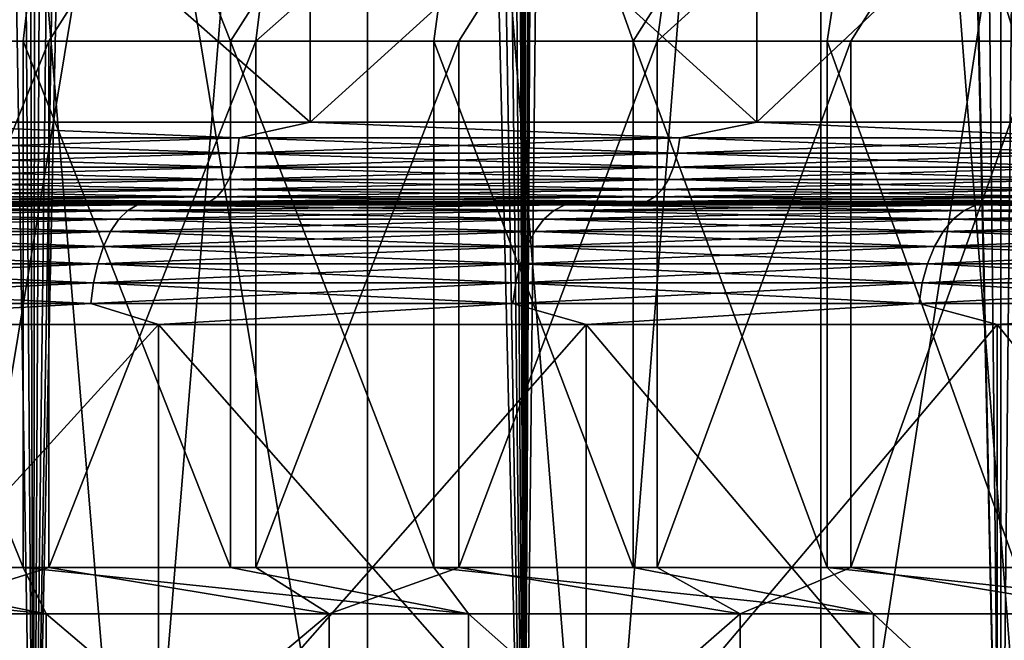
# Model space of a CAD drawing. Header units: metres. Extents: x -30 to 30, y -76 to 64.
# Tile 257 of 541: x 9.08 to 11.51, y -52.98 to -51.45. Entities that reach past the tile are written whole.
import ezdxf

# ---------------------------------------------------------------- set-up
doc = ezdxf.new("R2010")
doc.units = ezdxf.units.M
doc.layers.add('solid_508511', color=7, linetype='CONTINUOUS')

msp = doc.modelspace()

# ---------------------------------------------------------------- linework, layer by layer
at = {"layer": 'solid_508511'}
for points in [[(11.499981, -54, 19.918594), (11.499999, 57.5, 19.918583), (10.32235, 57.5, 20.553566)], [(10.35, 0.00003, 20.539658), (11.499981, -54, 19.918594), (10.32235, 57.5, 20.553566)], [(10.322361, -54, -20.55356), (10.599998, -0.000289, -20.411762), (11.499999, 57.5, -19.918583)], [(11.499981, -54, -19.918594), (10.322361, -54, -20.55356), (11.499999, 57.5, -19.918583)], [(11.499981, -54, 19.918594), (12.638689, -54, 19.216232), (11.499999, 57.5, 19.918583)], [(11.499981, -54, -19.918594), (11.499999, 57.5, -19.918583), (12.638735, 57.5, -19.2162)], [(12.638689, -54, -19.216232), (11.499981, -54, -19.918594), (12.638735, 57.5, -19.2162)], [(12.638689, -54, 19.216232), (12.638735, 57.5, 19.2162), (11.499999, 57.5, 19.918583)], [(10.35, 0.00003, 20.539658), (10.326055, -0.703697, 20.551706), (11.499981, -54, 19.918594)], [(10.322361, -54, -20.55356), (10.575619, -0.718622, -20.424404), (10.599998, -0.000289, -20.411762)], [(10.326055, -0.703697, 20.551706), (10.254043, -1.406119, 20.587729), (10.322361, -54, 20.55356)], [(10.326055, -0.703697, 20.551706), (10.322361, -54, 20.55356), (11.499981, -54, 19.918594)], [(10.322361, -54, -20.55356), (10.50224, -1.436258, -20.462233), (10.575619, -0.718622, -20.424404)], [(10.254043, -1.406119, 20.587729), (10.133097, -2.107835, 20.647526), (10.322361, -54, 20.55356)], [(10.322361, -54, -20.55356), (10.378965, -2.153369, -20.525036), (10.50224, -1.436258, -20.462233)], [(10.133097, -2.107835, 20.647526), (9.962375, -2.80597, 20.730438), (10.322361, -54, 20.55356)], [(10.322361, -54, -20.55356), (10.204907, -2.867084, -20.612129), (10.378965, -2.153369, -20.525036)], [(9.962375, -2.80597, 20.730438), (9.740652, -3.498846, 20.835539), (10.322361, -54, 20.55356)], [(9.109811, -54, -21.11898), (9.978395, -3.576549, -20.722733), (10.204907, -2.867084, -20.612129)], [(10.322361, -54, -20.55356), (9.109811, -54, -21.11898), (10.204907, -2.867084, -20.612129)], [(9.740652, -3.498846, 20.835539), (9.466601, -4.184017, 20.961475), (10.322361, -54, 20.55356)], [(9.109811, -54, -21.11898), (9.698339, -4.278093, -20.855268), (9.978395, -3.576549, -20.722733)], [(9.466601, -4.184017, 20.961475), (9.140176, -4.855908, 21.105856), (10.322361, -54, 20.55356)], [(9.109811, -54, -21.11898), (9.364223, -4.967017, -21.007412), (9.698339, -4.278093, -20.855268)], [(9.140176, -4.855908, 21.105856), (8.760818, -5.510931, 21.266125), (9.109811, -54, 21.11898)], [(9.140176, -4.855908, 21.105856), (9.109811, -54, 21.11898), (10.322361, -54, 20.55356)], [(9.109811, -54, -21.11898), (8.975516, -5.639161, -21.176405), (9.364223, -4.967017, -21.007412)], [(8.760818, -5.510931, 21.266125), (8.330353, -6.142286, 21.438406), (9.109811, -54, 21.11898)], [(9.109811, -54, -21.11898), (7.866436, -54, -21.61294), (8.975516, -5.639161, -21.176405)], [(8.330353, -6.142286, 21.438406), (7.866436, -54, 21.61294), (9.109811, -54, 21.11898)], [(8.777138, -47, 19.077784), (9.935271, -47, 18.501095), (8.777167, -54, 19.07777)], [(8.777138, -47, -19.077784), (9.360505, -54, -18.798429), (9.934964, -54, -18.501257)], [(9.935271, -47, -18.501095), (8.777138, -47, -19.077784), (9.934964, -54, -18.501257)], [(8.777138, -47, -19.077784), (8.777167, -54, -19.07777), (9.360505, -54, -18.798429)], [(9.935271, -47, 18.501095), (9.360505, -54, 18.798429), (8.777167, -54, 19.07777)], [(9.935271, -47, 18.501095), (9.934964, -54, 18.501257), (9.360505, -54, 18.798429)], [(9.935271, -47, 18.501095), (10.499999, -54, 18.186533), (9.934964, -54, 18.501257)], [(9.935271, -47, -18.501095), (9.934964, -54, -18.501257), (10.499999, -54, -18.186533)], [(9.935271, -47, 18.501095), (11.054778, -47, 17.854742), (10.499999, -54, 18.186533)], [(11.054778, -47, -17.854742), (9.935271, -47, -18.501095), (10.499999, -54, -18.186533)], [(11.054778, -47, 17.854742), (11.055075, -54, 17.854561), (10.499999, -54, 18.186533)], [(11.054778, -47, -17.854742), (10.499999, -54, -18.186533), (11.055075, -54, -17.854561)], [(11.054778, -47, 17.854742), (12.133348, -47, 17.14006), (11.055075, -54, 17.854561)], [(11.054778, -47, -17.854742), (11.599664, -54, -17.505651), (12.133249, -54, -17.140135)], [(12.133348, -47, -17.14006), (11.054778, -47, -17.854742), (12.133249, -54, -17.140135)], [(11.054778, -47, -17.854742), (11.055075, -54, -17.854561), (11.599664, -54, -17.505651)], [(12.133348, -47, 17.14006), (11.599664, -54, 17.505651), (11.055075, -54, 17.854561)], [(8.560061, -51.5, -15.947895), (9.2008, -50.5, -16.253885), (8.128288, -50.5, -16.815893)], [(9.083368, -51.5, -15.655747), (9.2008, -50.5, -16.253885), (8.560061, -51.5, -15.947895)], [(8.625095, -51.5, 15.912816), (8.73033, -50.5, 16.511353), (9.782268, -50.5, 15.91071)], [(8.625095, -51.5, 15.912816), (9.782268, -50.5, 15.91071), (9.146881, -51.5, 15.618725)], [(9.596378, -51.5, -15.346645), (9.2008, -50.5, -16.253885), (9.083368, -51.5, -15.655747)], [(9.146881, -51.5, 15.618725), (9.782268, -50.5, 15.91071), (9.658886, -51.5, 15.307382)], [(9.596378, -51.5, -15.346645), (10.234916, -50.5, -15.623378), (9.2008, -50.5, -16.253885)], [(10.099211, -51.5, -15.020517), (10.234916, -50.5, -15.623378), (9.596378, -51.5, -15.346645)], [(9.658886, -51.5, 15.307382), (9.782268, -50.5, 15.91071), (10.792572, -50.5, 15.243484)], [(9.658886, -51.5, 15.307382), (10.792572, -50.5, 15.243484), (10.160522, -51.5, 14.979113)], [(10.591124, -51.5, -14.67781), (10.234916, -50.5, -15.623378), (10.099211, -51.5, -15.020517)], [(10.160522, -51.5, 14.979113), (10.792572, -50.5, 15.243484), (10.651041, -51.5, 14.634388)], [(10.591124, -51.5, -14.67781), (11.225897, -50.5, -14.927249), (10.234916, -50.5, -15.623378)], [(11.071388, -51.5, -14.319021), (11.225897, -50.5, -14.927249), (10.591124, -51.5, -14.67781)], [(10.651041, -51.5, 14.634388), (10.792572, -50.5, 15.243484), (11.758, -50.5, 14.511817)], [(10.651041, -51.5, 14.634388), (11.758, -50.5, 14.511817), (11.12953, -51.5, 14.273877)], [(11.539145, -51.5, -13.944825), (11.225897, -50.5, -14.927249), (11.071388, -51.5, -14.319021)], [(11.12953, -51.5, 14.273877), (11.758, -50.5, 14.511817), (11.595808, -51.5, 13.897742)], [(11.539145, -51.5, -13.944825), (12.169616, -50.5, -14.168408), (11.225897, -50.5, -14.927249)], [(9.793023, -51.700001, 18.236959), (9.793023, -50.700001, 18.236959), (8.651765, -50.700001, 18.805239)], [(8.651765, -51.700001, 18.805239), (9.793023, -51.700001, 18.236959), (8.651765, -50.700001, 18.805239)], [(8.651765, -51.700001, -18.805239), (8.651765, -50.700001, -18.805239), (9.793023, -50.700001, -18.236959)], [(9.793023, -51.700001, -18.236959), (8.651765, -51.700001, -18.805239), (9.793023, -50.700001, -18.236959)], [(10.897133, -51.700001, 17.599503), (10.897133, -50.700001, 17.599503), (9.793023, -50.700001, 18.236959)], [(9.793023, -51.700001, 18.236959), (10.897133, -51.700001, 17.599503), (9.793023, -50.700001, 18.236959)], [(9.793023, -51.700001, -18.236959), (9.793023, -50.700001, -18.236959), (10.897133, -50.700001, -17.599503)], [(10.897133, -51.700001, -17.599503), (9.793023, -51.700001, -18.236959), (10.897133, -50.700001, -17.599503)], [(11.959907, -51.700001, 16.895285), (11.959907, -50.700001, 16.895285), (10.897133, -50.700001, 17.599503)], [(10.897133, -51.700001, 17.599503), (11.959907, -51.700001, 16.895285), (10.897133, -50.700001, 17.599503)], [(10.897133, -51.700001, -17.599503), (10.897133, -50.700001, -17.599503), (11.959907, -50.700001, -16.895285)], [(11.959907, -51.700001, -16.895285), (10.897133, -51.700001, -17.599503), (11.959907, -50.700001, -16.895285)], [(8.560061, -51.5, -15.947895), (8.560061, -52.799999, -15.947895), (9.083368, -52.799999, -15.655747)], [(9.083368, -51.5, -15.655747), (8.560061, -51.5, -15.947895), (9.083368, -52.799999, -15.655747)], [(9.146881, -51.5, 15.618725), (9.146881, -52.799999, 15.618725), (8.625095, -52.799999, 15.912816)], [(8.625095, -51.5, 15.912816), (9.146881, -51.5, 15.618725), (8.625095, -52.799999, 15.912816)], [(9.083368, -51.5, -15.655747), (9.083368, -52.799999, -15.655747), (9.596378, -52.799999, -15.346645)], [(9.596378, -51.5, -15.346645), (9.083368, -51.5, -15.655747), (9.596378, -52.799999, -15.346645)], [(9.658886, -51.5, 15.307382), (9.658886, -52.799999, 15.307382), (9.146881, -52.799999, 15.618725)], [(9.146881, -51.5, 15.618725), (9.658886, -51.5, 15.307382), (9.146881, -52.799999, 15.618725)], [(9.596378, -51.5, -15.346645), (9.596378, -52.799999, -15.346645), (10.099211, -52.799999, -15.020517)], [(10.099211, -51.5, -15.020517), (9.596378, -51.5, -15.346645), (10.099211, -52.799999, -15.020517)], [(10.160522, -51.5, 14.979113), (10.160522, -52.799999, 14.979113), (9.658886, -52.799999, 15.307382)], [(9.658886, -51.5, 15.307382), (10.160522, -51.5, 14.979113), (9.658886, -52.799999, 15.307382)], [(10.099211, -51.5, -15.020517), (10.099211, -52.799999, -15.020517), (10.591124, -52.799999, -14.67781)], [(10.591124, -51.5, -14.67781), (10.099211, -51.5, -15.020517), (10.591124, -52.799999, -14.67781)], [(10.651041, -51.5, 14.634388), (10.651041, -52.799999, 14.634388), (10.160522, -52.799999, 14.979113)], [(10.160522, -51.5, 14.979113), (10.651041, -51.5, 14.634388), (10.160522, -52.799999, 14.979113)], [(10.591124, -51.5, -14.67781), (10.591124, -52.799999, -14.67781), (11.071388, -52.799999, -14.319021)], [(11.071388, -51.5, -14.319021), (10.591124, -51.5, -14.67781), (11.071388, -52.799999, -14.319021)], [(11.12953, -51.5, 14.273877), (11.12953, -52.799999, 14.273877), (10.651041, -52.799999, 14.634388)], [(10.651041, -51.5, 14.634388), (11.12953, -51.5, 14.273877), (10.651041, -52.799999, 14.634388)], [(11.071388, -51.5, -14.319021), (11.071388, -52.799999, -14.319021), (11.539145, -52.799999, -13.944825)], [(11.539145, -51.5, -13.944825), (11.071388, -51.5, -14.319021), (11.539145, -52.799999, -13.944825)], [(11.595808, -51.5, 13.897742), (11.595808, -52.799999, 13.897742), (11.12953, -52.799999, 14.273877)], [(11.12953, -51.5, 14.273877), (11.595808, -51.5, 13.897742), (11.12953, -52.799999, 14.273877)], [(9.617984, -51.739017, -18.325537), (8.493968, -51.739017, -18.872822), (8.651765, -51.700001, -18.805239)], [(8.493968, -51.739017, 18.872822), (9.617984, -51.739017, 18.325537), (8.651765, -51.700001, 18.805239)], [(9.617984, -51.739017, -18.325537), (8.651765, -51.700001, -18.805239), (9.793023, -51.700001, -18.236959)], [(9.617984, -51.739017, 18.325537), (9.793023, -51.700001, 18.236959), (8.651765, -51.700001, 18.805239)], [(10.706904, -51.739017, -17.711384), (9.617984, -51.739017, -18.325537), (9.793023, -51.700001, -18.236959)], [(9.617984, -51.739017, 18.325537), (10.706904, -51.739017, 17.711384), (9.793023, -51.700001, 18.236959)], [(10.706904, -51.739017, -17.711384), (9.793023, -51.700001, -18.236959), (10.897133, -51.700001, -17.599503)], [(10.706904, -51.739017, 17.711384), (10.897133, -51.700001, 17.599503), (9.793023, -51.700001, 18.236959)], [(11.756757, -51.739017, -17.032604), (10.706904, -51.739017, -17.711384), (10.897133, -51.700001, -17.599503)], [(10.706904, -51.739017, 17.711384), (11.756757, -51.739017, 17.032604), (10.897133, -51.700001, 17.599503)], [(11.756757, -51.739017, -17.032604), (10.897133, -51.700001, -17.599503), (11.959907, -51.700001, -16.895285)], [(11.756757, -51.739017, 17.032604), (11.959907, -51.700001, 16.895285), (10.897133, -51.700001, 17.599503)], [(8.489291, -51.776573, -18.862431), (8.493968, -51.739017, -18.872822), (9.617984, -51.739017, -18.325537)], [(9.612688, -51.776573, -18.315447), (8.489291, -51.776573, -18.862431), (9.617984, -51.739017, -18.325537)], [(8.489291, -51.776573, 18.862431), (9.612688, -51.776573, 18.315447), (8.493968, -51.739017, 18.872822)], [(9.612688, -51.776573, 18.315447), (9.617984, -51.739017, 18.325537), (8.493968, -51.739017, 18.872822)], [(9.612688, -51.776573, -18.315447), (9.617984, -51.739017, -18.325537), (10.706904, -51.739017, -17.711384)], [(10.701009, -51.776573, -17.701632), (9.612688, -51.776573, -18.315447), (10.706904, -51.739017, -17.711384)], [(9.612688, -51.776573, 18.315447), (10.701009, -51.776573, 17.701632), (9.617984, -51.739017, 18.325537)], [(10.701009, -51.776573, 17.701632), (10.706904, -51.739017, 17.711384), (9.617984, -51.739017, 18.325537)], [(10.701009, -51.776573, -17.701632), (10.706904, -51.739017, -17.711384), (11.756757, -51.739017, -17.032604)], [(11.750283, -51.776573, -17.023224), (10.701009, -51.776573, -17.701632), (11.756757, -51.739017, -17.032604)], [(10.701009, -51.776573, 17.701632), (11.750283, -51.776573, 17.023224), (10.706904, -51.739017, 17.711384)], [(11.750283, -51.776573, 17.023224), (11.756757, -51.739017, 17.032604), (10.706904, -51.739017, 17.711384)], [(8.481694, -51.81118, -18.845551), (8.489291, -51.776573, -18.862431), (9.612688, -51.776573, -18.315447)], [(9.604085, -51.81118, -18.299055), (8.481694, -51.81118, -18.845551), (9.612688, -51.776573, -18.315447)], [(8.481694, -51.81118, 18.845551), (9.604085, -51.81118, 18.299055), (8.489291, -51.776573, 18.862431)], [(9.604085, -51.81118, 18.299055), (9.612688, -51.776573, 18.315447), (8.489291, -51.776573, 18.862431)], [(9.604085, -51.81118, -18.299055), (9.612688, -51.776573, -18.315447), (10.701009, -51.776573, -17.701632)], [(10.691433, -51.81118, -17.685789), (9.604085, -51.81118, -18.299055), (10.701009, -51.776573, -17.701632)], [(9.604085, -51.81118, 18.299055), (10.691433, -51.81118, 17.685789), (9.612688, -51.776573, 18.315447)], [(10.691433, -51.81118, 17.685789), (10.701009, -51.776573, 17.701632), (9.612688, -51.776573, 18.315447)], [(10.691433, -51.81118, -17.685789), (10.701009, -51.776573, -17.701632), (11.750283, -51.776573, -17.023224)], [(11.739768, -51.81118, -17.00799), (10.691433, -51.81118, -17.685789), (11.750283, -51.776573, -17.023224)], [(10.691433, -51.81118, 17.685789), (11.739768, -51.81118, 17.00799), (10.701009, -51.776573, 17.701632)], [(11.739768, -51.81118, 17.00799), (11.750283, -51.776573, 17.023224), (10.701009, -51.776573, 17.701632)], [(8.47147, -51.841503, -18.822832), (8.481694, -51.81118, -18.845551), (9.604085, -51.81118, -18.299055)], [(9.592508, -51.841503, -18.276997), (8.47147, -51.841503, -18.822832), (9.604085, -51.81118, -18.299055)], [(8.47147, -51.841503, 18.822832), (9.592508, -51.841503, 18.276997), (8.481694, -51.81118, 18.845551)], [(9.592508, -51.841503, 18.276997), (9.604085, -51.81118, 18.299055), (8.481694, -51.81118, 18.845551)], [(9.592508, -51.841503, -18.276997), (9.604085, -51.81118, -18.299055), (10.691433, -51.81118, -17.685789)], [(10.678545, -51.841503, -17.664471), (9.592508, -51.841503, -18.276997), (10.691433, -51.81118, -17.685789)], [(9.592508, -51.841503, 18.276997), (10.678545, -51.841503, 17.664471), (9.604085, -51.81118, 18.299055)], [(10.678545, -51.841503, 17.664471), (10.691433, -51.81118, 17.685789), (9.604085, -51.81118, 18.299055)], [(10.678545, -51.841503, -17.664471), (10.691433, -51.81118, -17.685789), (11.739768, -51.81118, -17.00799)], [(11.725616, -51.841503, -16.987488), (10.678545, -51.841503, -17.664471), (11.739768, -51.81118, -17.00799)], [(10.678545, -51.841503, 17.664471), (11.725616, -51.841503, 16.987488), (10.691433, -51.81118, 17.685789)], [(11.725616, -51.841503, 16.987488), (11.739768, -51.81118, 17.00799), (10.691433, -51.81118, 17.685789)], [(8.459011, -51.866383, -18.795153), (8.47147, -51.841503, -18.822832), (9.592508, -51.841503, -18.276997)], [(9.578402, -51.866383, -18.25012), (8.459011, -51.866383, -18.795153), (9.592508, -51.841503, -18.276997)], [(8.459011, -51.866383, 18.795153), (9.578402, -51.866383, 18.25012), (8.47147, -51.841503, 18.822832)], [(9.578402, -51.866383, 18.25012), (9.592508, -51.841503, 18.276997), (8.47147, -51.841503, 18.822832)], [(9.578402, -51.866383, -18.25012), (9.592508, -51.841503, -18.276997), (10.678545, -51.841503, -17.664471)], [(10.662841, -51.866383, -17.638494), (9.578402, -51.866383, -18.25012), (10.678545, -51.841503, -17.664471)], [(9.578402, -51.866383, 18.25012), (10.662841, -51.866383, 17.638494), (9.592508, -51.841503, 18.276997)], [(10.662841, -51.866383, 17.638494), (10.678545, -51.841503, 17.664471), (9.592508, -51.841503, 18.276997)], [(10.662841, -51.866383, -17.638494), (10.678545, -51.841503, -17.664471), (11.725616, -51.841503, -16.987488)], [(11.708373, -51.866383, -16.962507), (10.662841, -51.866383, -17.638494), (11.725616, -51.841503, -16.987488)], [(10.662841, -51.866383, 17.638494), (11.708373, -51.866383, 16.962507), (10.678545, -51.841503, 17.664471)], [(11.708373, -51.866383, 16.962507), (11.725616, -51.841503, 16.987488), (10.678545, -51.841503, 17.664471)], [(8.429381, -51.896202, -18.729317), (8.444799, -51.88485, -18.763575), (9.562309, -51.88485, -18.219458)], [(9.54485, -51.896202, -18.186193), (8.429381, -51.896202, -18.729317), (9.562309, -51.88485, -18.219458)], [(8.429381, -51.896202, 18.729317), (9.54485, -51.896202, 18.186193), (8.444799, -51.88485, 18.763575)], [(8.444799, -51.88485, -18.763575), (8.459011, -51.866383, -18.795153), (9.578402, -51.866383, -18.25012)], [(9.562309, -51.88485, -18.219458), (8.444799, -51.88485, -18.763575), (9.578402, -51.866383, -18.25012)], [(8.444799, -51.88485, 18.763575), (9.562309, -51.88485, 18.219458), (8.459011, -51.866383, 18.795153)], [(9.54485, -51.896202, 18.186193), (9.562309, -51.88485, 18.219458), (8.444799, -51.88485, 18.763575)], [(9.562309, -51.88485, 18.219458), (9.578402, -51.866383, 18.25012), (8.459011, -51.866383, 18.795153)], [(9.54485, -51.896202, -18.186193), (9.562309, -51.88485, -18.219458), (10.644927, -51.88485, -17.60886)], [(10.625491, -51.896202, -17.57671), (9.54485, -51.896202, -18.186193), (10.644927, -51.88485, -17.60886)], [(9.54485, -51.896202, 18.186193), (10.625491, -51.896202, 17.57671), (9.562309, -51.88485, 18.219458)], [(9.562309, -51.88485, -18.219458), (9.578402, -51.866383, -18.25012), (10.662841, -51.866383, -17.638494)], [(10.644927, -51.88485, -17.60886), (9.562309, -51.88485, -18.219458), (10.662841, -51.866383, -17.638494)], [(9.562309, -51.88485, 18.219458), (10.644927, -51.88485, 17.60886), (9.578402, -51.866383, 18.25012)], [(10.625491, -51.896202, 17.57671), (10.644927, -51.88485, 17.60886), (9.562309, -51.88485, 18.219458)], [(10.644927, -51.88485, 17.60886), (10.662841, -51.866383, 17.638494), (9.578402, -51.866383, 18.25012)], [(10.625491, -51.896202, -17.57671), (10.644927, -51.88485, -17.60886), (11.688702, -51.88485, -16.934008)], [(11.667361, -51.896202, -16.90309), (10.625491, -51.896202, -17.57671), (11.688702, -51.88485, -16.934008)], [(10.625491, -51.896202, 17.57671), (11.667361, -51.896202, 16.90309), (10.644927, -51.88485, 17.60886)], [(10.644927, -51.88485, -17.60886), (10.662841, -51.866383, -17.638494), (11.708373, -51.866383, -16.962507)], [(11.688702, -51.88485, -16.934008), (10.644927, -51.88485, -17.60886), (11.708373, -51.866383, -16.962507)], [(10.644927, -51.88485, 17.60886), (11.688702, -51.88485, 16.934008), (10.662841, -51.866383, 17.638494)], [(11.667361, -51.896202, 16.90309), (11.688702, -51.88485, 16.934008), (10.644927, -51.88485, 17.60886)], [(11.688702, -51.88485, 16.934008), (11.708373, -51.866383, 16.962507), (10.662841, -51.866383, 17.638494)], [(8.27489, -51.904495, 17.986038), (8.253751, -51.917984, 17.94009), (9.342505, -51.917984, 17.397955)], [(9.366432, -51.904495, -17.442514), (9.342505, -51.917984, -17.397955), (8.253751, -51.917984, -17.94009)], [(8.27489, -51.904495, -17.986038), (9.366432, -51.904495, -17.442514), (8.253751, -51.917984, -17.94009)], [(8.27489, -51.904495, -17.986038), (8.449421, -51.900002, -17.961895), (9.366432, -51.904495, -17.442514)], [(9.366432, -51.904495, 17.442514), (8.449415, -51.900002, 17.961899), (8.27489, -51.904495, 17.986038)], [(9.366432, -51.904495, 17.442514), (8.27489, -51.904495, 17.986038), (9.342505, -51.917984, 17.397955)], [(8.429381, -51.896202, 18.729317), (8.565767, -51.900002, 18.624649), (9.54485, -51.896202, 18.186193)], [(9.54485, -51.896202, -18.186193), (8.565773, -51.900002, -18.624647), (8.429381, -51.896202, -18.729317)], [(8.449415, -51.900002, 17.961899), (9.560726, -51.900002, 17.395832), (8.565767, -51.900002, 18.624649)], [(9.366432, -51.904495, 17.442514), (9.560726, -51.900002, 17.395832), (8.449415, -51.900002, 17.961899)], [(9.560732, -51.900002, -17.39583), (8.449421, -51.900002, -17.961895), (8.565773, -51.900002, -18.624647)], [(9.366432, -51.904495, -17.442514), (8.449421, -51.900002, -17.961895), (9.560732, -51.900002, -17.39583)], [(9.54485, -51.896202, 18.186193), (8.565767, -51.900002, 18.624649), (9.69623, -51.900002, 18.061924)], [(9.560726, -51.900002, 17.395832), (9.69623, -51.900002, 18.061924), (8.565767, -51.900002, 18.624649)], [(9.54485, -51.896202, -18.186193), (9.696236, -51.900002, -18.06192), (8.565773, -51.900002, -18.624647)], [(9.560732, -51.900002, -17.39583), (8.565773, -51.900002, -18.624647), (9.696236, -51.900002, -18.06192)], [(9.366432, -51.904495, 17.442514), (9.342505, -51.917984, 17.397955), (10.395819, -51.917984, 16.789824)], [(10.422444, -51.904495, -16.832825), (10.395819, -51.917984, -16.789824), (9.342505, -51.917984, -17.397955)], [(9.366432, -51.904495, -17.442514), (10.422444, -51.904495, -16.832825), (9.342505, -51.917984, -17.397955)], [(9.366432, -51.904495, -17.442514), (9.560732, -51.900002, -17.39583), (10.422444, -51.904495, -16.832825)], [(10.422444, -51.904495, 16.832825), (9.560726, -51.900002, 17.395832), (9.366432, -51.904495, 17.442514)], [(10.422444, -51.904495, 16.832825), (9.366432, -51.904495, 17.442514), (10.395819, -51.917984, 16.789824)], [(9.54485, -51.896202, 18.186193), (9.69623, -51.900002, 18.061924), (10.625491, -51.896202, 17.57671)], [(10.625491, -51.896202, -17.57671), (9.696236, -51.900002, -18.06192), (9.54485, -51.896202, -18.186193)], [(9.560726, -51.900002, 17.395832), (10.634225, -51.900002, 16.761137), (9.69623, -51.900002, 18.061924)], [(10.422444, -51.904495, 16.832825), (10.634225, -51.900002, 16.761137), (9.560726, -51.900002, 17.395832)], [(10.63423, -51.900002, -16.761133), (9.560732, -51.900002, -17.39583), (9.696236, -51.900002, -18.06192)], [(10.422444, -51.904495, -16.832825), (9.560732, -51.900002, -17.39583), (10.63423, -51.900002, -16.761133)], [(10.625491, -51.896202, 17.57671), (9.69623, -51.900002, 18.061924), (10.789819, -51.900002, 17.430714)], [(10.634225, -51.900002, 16.761137), (10.789819, -51.900002, 17.430714), (9.69623, -51.900002, 18.061924)], [(10.625491, -51.896202, -17.57671), (10.789824, -51.900002, -17.43071), (9.696236, -51.900002, -18.06192)], [(10.63423, -51.900002, -16.761133), (9.696236, -51.900002, -18.06192), (10.789824, -51.900002, -17.43071)], [(10.422444, -51.904495, 16.832825), (10.395819, -51.917984, 16.789824), (11.409698, -51.917984, 16.118004)], [(11.43892, -51.904495, -16.159285), (11.409698, -51.917984, -16.118004), (10.395819, -51.917984, -16.789824)], [(10.422444, -51.904495, -16.832825), (11.43892, -51.904495, -16.159285), (10.395819, -51.917984, -16.789824)], [(10.422444, -51.904495, -16.832825), (10.63423, -51.900002, -16.761133), (11.43892, -51.904495, -16.159285)], [(11.43892, -51.904495, 16.159285), (10.634225, -51.900002, 16.761137), (10.422444, -51.904495, 16.832825)], [(11.43892, -51.904495, 16.159285), (10.422444, -51.904495, 16.832825), (11.409698, -51.917984, 16.118004)], [(10.625491, -51.896202, 17.57671), (10.789819, -51.900002, 17.430714), (11.667361, -51.896202, 16.90309)], [(11.667361, -51.896202, -16.90309), (10.789824, -51.900002, -17.43071), (10.625491, -51.896202, -17.57671)], [(10.634225, -51.900002, 16.761137), (11.665833, -51.900002, 16.060223), (10.789819, -51.900002, 17.430714)], [(11.43892, -51.904495, 16.159285), (11.665833, -51.900002, 16.060223), (10.634225, -51.900002, 16.761137)], [(11.665837, -51.900002, -16.060221), (10.63423, -51.900002, -16.761133), (10.789824, -51.900002, -17.43071)], [(11.43892, -51.904495, -16.159285), (10.63423, -51.900002, -16.761133), (11.665837, -51.900002, -16.060221)], [(11.667361, -51.896202, 16.90309), (10.789819, -51.900002, 17.430714), (11.842549, -51.900002, 16.733318)], [(11.665833, -51.900002, 16.060223), (11.842549, -51.900002, 16.733318), (10.789819, -51.900002, 17.430714)], [(11.667361, -51.896202, -16.90309), (11.842555, -51.900002, -16.733315), (10.789824, -51.900002, -17.43071)], [(11.665837, -51.900002, -16.060221), (10.789824, -51.900002, -17.43071), (11.842555, -51.900002, -16.733315)], [(11.43892, -51.904495, 16.159285), (11.409698, -51.917984, 16.118004), (12.380297, -51.917984, 15.385041)], [(12.412004, -51.904495, -15.424445), (12.380297, -51.917984, -15.385041), (11.409698, -51.917984, -16.118004)], [(11.43892, -51.904495, -16.159285), (12.412004, -51.904495, -15.424445), (11.409698, -51.917984, -16.118004)], [(11.43892, -51.904495, -16.159285), (11.665837, -51.900002, -16.060221), (12.412004, -51.904495, -15.424445)], [(12.412004, -51.904495, 15.424445), (11.665833, -51.900002, 16.060223), (11.43892, -51.904495, 16.159285)], [(12.412004, -51.904495, 15.424445), (11.43892, -51.904495, 16.159285), (12.380297, -51.917984, 15.385041)], [(8.253751, -51.917984, 17.94009), (8.233913, -51.940063, 17.896973), (9.32005, -51.940063, 17.35614)], [(9.342505, -51.917984, -17.397955), (9.32005, -51.940063, -17.35614), (8.233913, -51.940063, -17.896973)], [(8.253751, -51.917984, -17.94009), (9.342505, -51.917984, -17.397955), (8.233913, -51.940063, -17.896973)], [(9.342505, -51.917984, 17.397955), (8.253751, -51.917984, 17.94009), (9.32005, -51.940063, 17.35614)], [(9.342505, -51.917984, 17.397955), (9.32005, -51.940063, 17.35614), (10.370833, -51.940063, 16.74947)], [(10.395819, -51.917984, -16.789824), (10.370833, -51.940063, -16.74947), (9.32005, -51.940063, -17.35614)], [(9.342505, -51.917984, -17.397955), (10.395819, -51.917984, -16.789824), (9.32005, -51.940063, -17.35614)], [(10.395819, -51.917984, 16.789824), (9.342505, -51.917984, 17.397955), (10.370833, -51.940063, 16.74947)], [(10.395819, -51.917984, 16.789824), (10.370833, -51.940063, 16.74947), (11.382276, -51.940063, 16.079264)], [(11.409698, -51.917984, -16.118004), (11.382276, -51.940063, -16.079264), (10.370833, -51.940063, -16.74947)], [(10.395819, -51.917984, -16.789824), (11.409698, -51.917984, -16.118004), (10.370833, -51.940063, -16.74947)], [(11.409698, -51.917984, 16.118004), (10.395819, -51.917984, 16.789824), (11.382276, -51.940063, 16.079264)], [(11.409698, -51.917984, 16.118004), (11.382276, -51.940063, 16.079264), (12.350541, -51.940063, 15.348064)], [(12.380297, -51.917984, -15.385041), (12.350541, -51.940063, -15.348064), (11.382276, -51.940063, -16.079264)], [(11.409698, -51.917984, -16.118004), (12.380297, -51.917984, -15.385041), (11.382276, -51.940063, -16.079264)], [(12.380297, -51.917984, 15.385041), (11.409698, -51.917984, 16.118004), (12.350541, -51.940063, 15.348064)], [(8.233913, -51.940063, 17.896973), (8.215982, -51.970051, 17.857996), (9.299753, -51.970051, 17.318342)], [(9.32005, -51.940063, -17.35614), (9.299753, -51.970051, -17.318342), (8.215982, -51.970051, -17.857996)], [(8.233913, -51.940063, -17.896973), (9.32005, -51.940063, -17.35614), (8.215982, -51.970051, -17.857996)], [(9.32005, -51.940063, 17.35614), (8.233913, -51.940063, 17.896973), (9.299753, -51.970051, 17.318342)], [(9.32005, -51.940063, 17.35614), (9.299753, -51.970051, 17.318342), (10.348248, -51.970051, 16.712994)], [(10.370833, -51.940063, -16.74947), (10.348248, -51.970051, -16.712994), (9.299753, -51.970051, -17.318342)], [(9.32005, -51.940063, -17.35614), (10.370833, -51.940063, -16.74947), (9.299753, -51.970051, -17.318342)], [(10.370833, -51.940063, 16.74947), (9.32005, -51.940063, 17.35614), (10.348248, -51.970051, 16.712994)], [(10.370833, -51.940063, 16.74947), (10.348248, -51.970051, 16.712994), (11.357488, -51.970051, 16.044247)], [(11.382276, -51.940063, -16.079264), (11.357488, -51.970051, -16.044247), (10.348248, -51.970051, -16.712994)], [(10.370833, -51.940063, -16.74947), (11.382276, -51.940063, -16.079264), (10.348248, -51.970051, -16.712994)], [(11.382276, -51.940063, 16.079264), (10.370833, -51.940063, 16.74947), (11.357488, -51.970051, 16.044247)], [(11.382276, -51.940063, 16.079264), (11.357488, -51.970051, 16.044247), (12.323645, -51.970051, 15.314639)], [(12.350541, -51.940063, -15.348064), (12.323645, -51.970051, -15.314639), (11.357488, -51.970051, -16.044247)], [(11.382276, -51.940063, -16.079264), (12.350541, -51.940063, -15.348064), (11.357488, -51.970051, -16.044247)], [(12.350541, -51.940063, 15.348064), (11.382276, -51.940063, 16.079264), (12.323645, -51.970051, 15.314639)], [(8.215982, -51.970051, 17.857996), (8.200502, -52.007042, 17.82435), (9.282231, -52.007042, 17.285713)], [(9.299753, -51.970051, -17.318342), (9.282231, -52.007042, -17.285713), (8.200502, -52.007042, -17.82435)], [(8.215982, -51.970051, -17.857996), (9.299753, -51.970051, -17.318342), (8.200502, -52.007042, -17.82435)], [(9.299753, -51.970051, 17.318342), (8.215982, -51.970051, 17.857996), (9.282231, -52.007042, 17.285713)], [(9.299753, -51.970051, 17.318342), (9.282231, -52.007042, 17.285713), (10.328751, -52.007042, 16.681505)], [(10.348248, -51.970051, -16.712994), (10.328751, -52.007042, -16.681505), (9.282231, -52.007042, -17.285713)], [(9.299753, -51.970051, -17.318342), (10.348248, -51.970051, -16.712994), (9.282231, -52.007042, -17.285713)], [(10.348248, -51.970051, 16.712994), (9.299753, -51.970051, 17.318342), (10.328751, -52.007042, 16.681505)], [(10.348248, -51.970051, 16.712994), (10.328751, -52.007042, 16.681505), (11.336089, -52.007042, 16.014019)], [(11.357488, -51.970051, -16.044247), (11.336089, -52.007042, -16.014019), (10.328751, -52.007042, -16.681505)], [(10.348248, -51.970051, -16.712994), (11.357488, -51.970051, -16.044247), (10.328751, -52.007042, -16.681505)], [(11.357488, -51.970051, 16.044247), (10.348248, -51.970051, 16.712994), (11.336089, -52.007042, 16.014019)], [(11.357488, -51.970051, 16.044247), (11.336089, -52.007042, 16.014019), (12.300426, -52.007042, 15.285785)], [(12.323645, -51.970051, -15.314639), (12.300426, -52.007042, -15.285785), (11.336089, -52.007042, -16.014019)], [(11.357488, -51.970051, -16.044247), (12.323645, -51.970051, -15.314639), (11.336089, -52.007042, -16.014019)], [(12.323645, -51.970051, 15.314639), (11.357488, -51.970051, 16.044247), (12.300426, -52.007042, 15.285785)], [(8.200502, -52.007042, 17.82435), (8.187945, -52.049908, 17.797056), (9.268019, -52.049908, 17.259245)], [(9.282231, -52.007042, -17.285713), (9.268019, -52.049908, -17.259245), (8.187945, -52.049908, -17.797056)], [(8.200502, -52.007042, -17.82435), (9.282231, -52.007042, -17.285713), (8.187945, -52.049908, -17.797056)], [(9.282231, -52.007042, 17.285713), (8.200502, -52.007042, 17.82435), (9.268019, -52.049908, 17.259245)], [(9.282231, -52.007042, 17.285713), (9.268019, -52.049908, 17.259245), (10.312935, -52.049908, 16.655962)], [(10.328751, -52.007042, -16.681505), (10.312935, -52.049908, -16.655962), (9.268019, -52.049908, -17.259245)], [(9.282231, -52.007042, -17.285713), (10.328751, -52.007042, -16.681505), (9.268019, -52.049908, -17.259245)], [(10.328751, -52.007042, 16.681505), (9.282231, -52.007042, 17.285713), (10.312935, -52.049908, 16.655962)], [(10.328751, -52.007042, 16.681505), (10.312935, -52.049908, 16.655962), (11.31873, -52.049908, 15.989497)], [(11.336089, -52.007042, -16.014019), (11.31873, -52.049908, -15.989497), (10.312935, -52.049908, -16.655962)], [(10.328751, -52.007042, -16.681505), (11.336089, -52.007042, -16.014019), (10.312935, -52.049908, -16.655962)], [(11.336089, -52.007042, 16.014019), (10.328751, -52.007042, 16.681505), (11.31873, -52.049908, 15.989497)], [(11.336089, -52.007042, 16.014019), (11.31873, -52.049908, 15.989497), (12.28159, -52.049908, 15.262379)], [(12.300426, -52.007042, -15.285785), (12.28159, -52.049908, -15.262379), (11.31873, -52.049908, -15.989497)], [(11.336089, -52.007042, -16.014019), (12.300426, -52.007042, -15.285785), (11.31873, -52.049908, -15.989497)], [(12.300426, -52.007042, 15.285785), (11.336089, -52.007042, 16.014019), (12.28159, -52.049908, 15.262379)], [(8.187945, -52.049908, 17.797056), (8.178694, -52.097343, 17.776949), (9.257546, -52.097343, 17.239744)], [(9.268019, -52.049908, -17.259245), (9.257546, -52.097343, -17.239744), (8.178694, -52.097343, -17.776949)], [(8.187945, -52.049908, -17.797056), (9.268019, -52.049908, -17.259245), (8.178694, -52.097343, -17.776949)], [(9.268019, -52.049908, 17.259245), (8.187945, -52.049908, 17.797056), (9.257546, -52.097343, 17.239744)], [(9.268019, -52.049908, 17.259245), (9.257546, -52.097343, 17.239744), (10.301283, -52.097343, 16.637142)], [(10.312935, -52.049908, -16.655962), (10.301283, -52.097343, -16.637142), (9.257546, -52.097343, -17.239744)], [(9.268019, -52.049908, -17.259245), (10.312935, -52.049908, -16.655962), (9.257546, -52.097343, -17.239744)], [(10.312935, -52.049908, 16.655962), (9.268019, -52.049908, 17.259245), (10.301283, -52.097343, 16.637142)], [(10.312935, -52.049908, 16.655962), (10.301283, -52.097343, 16.637142), (11.305942, -52.097343, 15.971431)], [(11.31873, -52.049908, -15.989497), (11.305942, -52.097343, -15.971431), (10.301283, -52.097343, -16.637142)], [(10.312935, -52.049908, -16.655962), (11.31873, -52.049908, -15.989497), (10.301283, -52.097343, -16.637142)], [(11.31873, -52.049908, 15.989497), (10.312935, -52.049908, 16.655962), (11.305942, -52.097343, 15.971431)], [(11.31873, -52.049908, 15.989497), (11.305942, -52.097343, 15.971431), (12.267715, -52.097343, 15.245134)], [(12.28159, -52.049908, -15.262379), (12.267715, -52.097343, -15.245134), (11.305942, -52.097343, -15.971431)], [(11.31873, -52.049908, -15.989497), (12.28159, -52.049908, -15.262379), (11.305942, -52.097343, -15.971431)], [(12.28159, -52.049908, 15.262379), (11.31873, -52.049908, 15.989497), (12.267715, -52.097343, 15.245134)], [(8.178694, -52.097343, 17.776949), (8.17303, -52.147907, 17.764637), (9.251135, -52.147907, 17.227804)], [(9.257546, -52.097343, -17.239744), (9.251135, -52.147907, -17.227804), (8.17303, -52.147907, -17.764637)], [(8.178694, -52.097343, -17.776949), (9.257546, -52.097343, -17.239744), (8.17303, -52.147907, -17.764637)], [(9.257546, -52.097343, 17.239744), (8.178694, -52.097343, 17.776949), (9.251135, -52.147907, 17.227804)], [(9.257546, -52.097343, 17.239744), (9.251135, -52.147907, 17.227804), (10.294148, -52.147907, 16.62562)], [(10.301283, -52.097343, -16.637142), (10.294148, -52.147907, -16.62562), (9.251135, -52.147907, -17.227804)], [(9.257546, -52.097343, -17.239744), (10.301283, -52.097343, -16.637142), (9.251135, -52.147907, -17.227804)], [(10.301283, -52.097343, 16.637142), (9.257546, -52.097343, 17.239744), (10.294148, -52.147907, 16.62562)], [(10.301283, -52.097343, 16.637142), (10.294148, -52.147907, 16.62562), (11.298112, -52.147907, 15.96037)], [(11.305942, -52.097343, -15.971431), (11.298112, -52.147907, -15.96037), (10.294148, -52.147907, -16.62562)], [(10.301283, -52.097343, -16.637142), (11.305942, -52.097343, -15.971431), (10.294148, -52.147907, -16.62562)], [(11.305942, -52.097343, 15.971431), (10.301283, -52.097343, 16.637142), (11.298112, -52.147907, 15.96037)], [(11.305942, -52.097343, 15.971431), (11.298112, -52.147907, 15.96037), (12.259217, -52.147907, 15.234576)], [(12.267715, -52.097343, -15.245134), (12.259217, -52.147907, -15.234576), (11.298112, -52.147907, -15.96037)], [(11.305942, -52.097343, -15.971431), (12.267715, -52.097343, -15.245134), (11.298112, -52.147907, -15.96037)], [(12.267715, -52.097343, 15.245134), (11.305942, -52.097343, 15.971431), (12.259217, -52.147907, 15.234576)], [(9.251135, -52.147907, 17.227804), (8.17303, -52.147907, 17.764637), (8.323972, -52.200001, 17.689375)], [(8.17303, -52.147907, -17.764637), (9.251135, -52.147907, -17.227804), (8.323972, -52.200001, -17.689375)], [(9.251135, -52.147907, 17.227804), (8.323972, -52.200001, 17.689375), (9.418271, -52.200001, 17.131804)], [(9.251135, -52.147907, -17.227804), (9.418271, -52.200001, -17.131804), (8.323972, -52.200001, -17.689375)], [(10.294148, -52.147907, 16.62562), (9.251135, -52.147907, 17.227804), (9.418271, -52.200001, 17.131804)], [(9.251135, -52.147907, -17.227804), (10.294148, -52.147907, -16.62562), (9.418271, -52.200001, -17.131804)], [(10.294148, -52.147907, 16.62562), (9.418271, -52.200001, 17.131804), (10.475402, -52.200001, 16.506618)], [(10.294148, -52.147907, -16.62562), (10.475402, -52.200001, -16.506618), (9.418271, -52.200001, -17.131804)], [(11.298112, -52.147907, 15.96037), (10.294148, -52.147907, 16.62562), (10.475402, -52.200001, 16.506618)], [(10.294148, -52.147907, -16.62562), (11.298112, -52.147907, -15.96037), (10.475402, -52.200001, -16.506618)], [(11.298112, -52.147907, 15.96037), (10.475402, -52.200001, 16.506618), (11.491191, -52.200001, 15.81629)], [(11.298112, -52.147907, -15.96037), (11.491191, -52.200001, -15.81629), (10.475402, -52.200001, -16.506618)], [(12.259217, -52.147907, 15.234576), (11.298112, -52.147907, 15.96037), (11.491191, -52.200001, 15.81629)], [(11.298112, -52.147907, -15.96037), (12.259217, -52.147907, -15.234576), (11.491191, -52.200001, -15.81629)], [(12.259217, -52.147907, 15.234576), (11.491191, -52.200001, 15.81629), (12.46163, -52.200001, 15.063541)], [(12.259217, -52.147907, -15.234576), (12.46163, -52.200001, -15.063541), (11.491191, -52.200001, -15.81629)], [(9.418271, -53.400002, 17.131804), (9.418271, -52.200001, 17.131804), (8.323972, -52.200001, 17.689375)], [(8.323972, -53.400002, 17.689375), (9.418271, -53.400002, 17.131804), (8.323972, -52.200001, 17.689375)], [(8.323972, -53.400002, -17.689375), (8.323972, -52.200001, -17.689375), (9.418271, -52.200001, -17.131804)], [(9.418271, -53.400002, -17.131804), (8.323972, -53.400002, -17.689375), (9.418271, -52.200001, -17.131804)], [(10.475402, -53.400002, 16.506618), (10.475402, -52.200001, 16.506618), (9.418271, -52.200001, 17.131804)], [(9.418271, -53.400002, 17.131804), (10.475402, -53.400002, 16.506618), (9.418271, -52.200001, 17.131804)], [(9.418271, -53.400002, -17.131804), (9.418271, -52.200001, -17.131804), (10.475402, -52.200001, -16.506618)], [(10.475402, -53.400002, -16.506618), (9.418271, -53.400002, -17.131804), (10.475402, -52.200001, -16.506618)], [(11.491191, -53.400002, 15.81629), (11.491191, -52.200001, 15.81629), (10.475402, -52.200001, 16.506618)], [(10.475402, -53.400002, 16.506618), (11.491191, -53.400002, 15.81629), (10.475402, -52.200001, 16.506618)], [(10.475402, -53.400002, -16.506618), (10.475402, -52.200001, -16.506618), (11.491191, -52.200001, -15.81629)], [(11.491191, -53.400002, -15.81629), (10.475402, -53.400002, -16.506618), (11.491191, -52.200001, -15.81629)], [(12.46163, -53.400002, 15.063541), (12.46163, -52.200001, 15.063541), (11.491191, -52.200001, 15.81629)], [(11.491191, -53.400002, 15.81629), (12.46163, -53.400002, 15.063541), (11.491191, -52.200001, 15.81629)], [(11.491191, -53.400002, -15.81629), (11.491191, -52.200001, -15.81629), (12.46163, -52.200001, -15.063541)], [(12.46163, -53.400002, -15.063541), (11.491191, -53.400002, -15.81629), (12.46163, -52.200001, -15.063541)], [(8.027213, -52.799999, -16.222633), (8.058021, -52.914612, -16.930174), (9.140414, -52.914612, -16.371174)], [(8.560061, -52.799999, -15.947895), (8.027213, -52.799999, -16.222633), (9.140414, -52.914612, -16.371174)], [(9.083368, -52.799999, -15.655747), (8.560061, -52.799999, -15.947895), (9.140414, -52.914612, -16.371174)], [(8.625095, -52.799999, 15.912816), (9.146881, -52.799999, 15.618725), (8.782314, -52.914612, 16.566032)], [(9.146881, -52.799999, 15.618725), (9.840059, -52.914612, 15.960443), (8.782314, -52.914612, 16.566032)], [(9.083368, -52.799999, -15.655747), (9.140414, -52.914612, -16.371174), (10.184575, -52.914612, -15.742838)], [(9.596378, -52.799999, -15.346645), (9.083368, -52.799999, -15.655747), (10.184575, -52.914612, -15.742838)], [(9.146881, -52.799999, 15.618725), (9.658886, -52.799999, 15.307382), (9.840059, -52.914612, 15.960443)], [(10.099211, -52.799999, -15.020517), (9.596378, -52.799999, -15.346645), (10.184575, -52.914612, -15.742838)], [(9.658886, -52.799999, 15.307382), (10.160522, -52.799999, 14.979113), (9.840059, -52.914612, 15.960443)], [(10.160522, -52.799999, 14.979113), (10.855646, -52.914612, 15.287821), (9.840059, -52.914612, 15.960443)], [(10.099211, -52.799999, -15.020517), (10.184575, -52.914612, -15.742838), (11.185592, -52.914612, -15.048091)], [(10.591124, -52.799999, -14.67781), (10.099211, -52.799999, -15.020517), (11.185592, -52.914612, -15.048091)], [(10.160522, -52.799999, 14.979113), (10.651041, -52.799999, 14.634388), (10.855646, -52.914612, 15.287821)], [(11.071388, -52.799999, -14.319021), (10.591124, -52.799999, -14.67781), (11.185592, -52.914612, -15.048091)], [(10.651041, -52.799999, 14.634388), (11.12953, -52.799999, 14.273877), (10.855646, -52.914612, 15.287821)], [(11.12953, -52.799999, 14.273877), (11.825938, -52.914612, 14.550247), (10.855646, -52.914612, 15.287821)], [(11.071388, -52.799999, -14.319021), (11.185592, -52.914612, -15.048091), (12.13927, -52.914612, -14.289878)], [(11.539145, -52.799999, -13.944825), (11.071388, -52.799999, -14.319021), (12.13927, -52.914612, -14.289878)], [(11.12953, -52.799999, 14.273877), (11.595808, -52.799999, 13.897742), (11.825938, -52.914612, 14.550247)], [(8.058021, -52.914612, -16.930174), (8.058021, -53.800961, -16.930174), (9.140414, -53.800961, -16.371174)], [(9.140414, -52.914612, -16.371174), (8.058021, -52.914612, -16.930174), (9.140414, -53.800961, -16.371174)], [(9.840059, -52.914612, 15.960443), (9.840059, -53.800961, 15.960443), (8.782314, -53.800961, 16.566032)], [(8.782314, -52.914612, 16.566032), (9.840059, -52.914612, 15.960443), (8.782314, -53.800961, 16.566032)], [(9.140414, -52.914612, -16.371174), (9.140414, -53.800961, -16.371174), (10.184575, -53.800961, -15.742838)], [(10.184575, -52.914612, -15.742838), (9.140414, -52.914612, -16.371174), (10.184575, -53.800961, -15.742838)], [(10.855646, -52.914612, 15.287821), (10.855646, -53.800961, 15.287821), (9.840059, -53.800961, 15.960443)], [(9.840059, -52.914612, 15.960443), (10.855646, -52.914612, 15.287821), (9.840059, -53.800961, 15.960443)], [(10.184575, -52.914612, -15.742838), (10.184575, -53.800961, -15.742838), (11.185592, -53.800961, -15.048091)], [(11.185592, -52.914612, -15.048091), (10.184575, -52.914612, -15.742838), (11.185592, -53.800961, -15.048091)], [(11.825938, -52.914612, 14.550247), (11.825938, -53.800961, 14.550247), (10.855646, -53.800961, 15.287821)], [(10.855646, -52.914612, 15.287821), (11.825938, -52.914612, 14.550247), (10.855646, -53.800961, 15.287821)], [(11.185592, -52.914612, -15.048091), (11.185592, -53.800961, -15.048091), (12.13927, -53.800961, -14.289878)], [(12.13927, -52.914612, -14.289878), (11.185592, -52.914612, -15.048091), (12.13927, -53.800961, -14.289878)]]:
    msp.add_3dface(points, dxfattribs=at)

doc.saveas('drawing.dxf')
